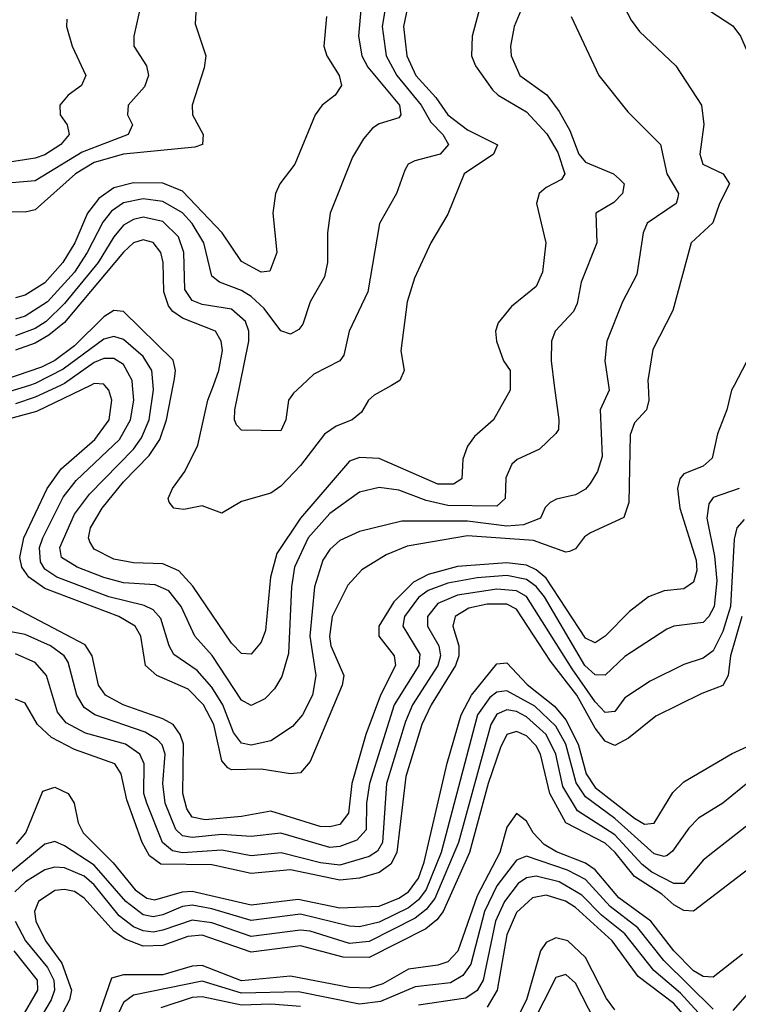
# Model space of a CAD drawing. Header units: inches. Extents: x 501365 to 657855, y 482276 to 547543.
# Tile 627 of 656: x 606219 to 607681, y 518741 to 520744. Entities that reach past the tile are written whole.
import ezdxf

# ---------------------------------------------------------------- set-up
doc = ezdxf.new("R2010")
doc.units = ezdxf.units.IN
doc.header["$MEASUREMENT"] = 0
doc.layers.add('A6501', color=7, linetype='Continuous')
doc.layers.add('A6502', color=7, linetype='Continuous')

msp = doc.modelspace()

# ---------------------------------------------------------------- linework, layer by layer
at = {"layer": 'A6501', "color": 5}
for points, elevation in [([(606362.8, 520000), (606253, 519947), (606150, 519919.2)], 2980), ([(606238.4, 520000), (606190, 519984.9)], 2940), ([(607672.5, 520000), (607667.2, 519990), (607657.6, 519950), (607638.7, 519901.3), (607628.3, 519851.7), (607610, 519835.4), (607570, 519819.7), (607562.2, 519810), (607557.6, 519790), (607562, 519750), (607595.6, 519644.4), (607596.9, 519623.1), (607590, 519599.6), (607570, 519586.3), (607530, 519582.1), (607498.6, 519570), (607459.7, 519540.3), (607410, 519489.9), (607390, 519476), (607370, 519485.5), (607290, 519608), (607270, 519624.8), (607250, 519634.3), (607210, 519638.9), (607110, 519631.4), (607050, 519615.4), (607020.2, 519599.8), (606980, 519559.9), (606949.5, 519510), (606949.5, 519490), (606980.7, 519450), (606983.2, 519430), (606953.1, 519370), (606922.9, 519290), (606894.8, 519190), (606888.1, 519130), (606870, 519106.7), (606850, 519101.7), (606830, 519102.9), (606730, 519134.1), (606670, 519122.9), (606596.4, 519116.4), (606570, 519121.8), (606558.7, 519138.7), (606550.4, 519170), (606552, 519270), (606545.5, 519290), (606530.8, 519310), (606510, 519321.9), (606429.4, 519350), (606393.6, 519370), (606379.3, 519390), (606366, 519450), (606352.2, 519472.2), (606194.7, 519554.7)], 3020), ([(606301.7, 520000), (606250, 519975.7), (606210, 519962.5)], 2960), ([(607497.5, 520000), (607499.1, 519970), (607494.6, 519950), (607470, 519923.9), (607460.8, 519899.2), (607458.5, 519761.5), (607448.5, 519731.5), (607380.2, 519699.8), (607368.4, 519691.6), (607350, 519667.2), (607337.9, 519662.1), (607330, 519660.6), (607264.5, 519684.5), (607130, 519694.2), (607007, 519673), (606964.8, 519655.2), (606915, 519625), (606886.6, 519593.4), (606854.8, 519530), (606849, 519489), (606852, 519470), (606878.3, 519410), (606874.9, 519390), (606810, 519234.6), (606790, 519212), (606770, 519209.7), (606710, 519219), (606650, 519218), (606642.3, 519222.3), (606630, 519236.5), (606613.6, 519310), (606592.9, 519350), (606561.7, 519381.7), (606498, 519410), (606475, 519430), (606465.1, 519490), (606453.9, 519510), (606420.4, 519530), (606270, 519586.8), (606237, 519610), (606223.1, 519630), (606219, 519650), (606226.9, 519690), (606274.4, 519790), (606303.4, 519830), (606371.5, 519890), (606400.6, 519930), (606405.9, 519970), (606400.3, 519990), (606392, 520000)], 2980), ([(607417, 520000), (607418.4, 519990), (607400.1, 519950), (607404.4, 519855.6), (607394.9, 519825.1), (607379.4, 519800.6), (607370, 519788.5), (607350, 519777.3), (607311.4, 519768.6), (607298.6, 519761.4), (607288.3, 519751.7), (607278.3, 519730), (607243.7, 519716.3), (607210, 519713.6), (607130, 519723.7), (606996.4, 519723.6), (606910, 519702.5), (606870, 519684.3), (606850, 519666.3), (606835.5, 519644.5), (606818.7, 519590), (606809.2, 519490), (606821.4, 519410), (606814.3, 519370), (606794.1, 519330), (606774, 519306), (606730, 519276.9), (606690, 519268.3), (606670, 519272.2), (606653.7, 519293.7), (606632, 519350), (606610, 519386.1), (606580, 519420), (606532.2, 519452.2), (606522.6, 519470), (606505.8, 519525.8), (606490, 519543.5), (606472.2, 519552.2), (606399.9, 519570), (606294.1, 519610), (606270, 519625.9), (606261.2, 519641.2), (606259.3, 519670), (606265.5, 519690), (606307.2, 519772.8), (606333.8, 519806.2), (606421.9, 519890), (606444.2, 519930), (606451.3, 519970), (606448.5, 520000)], 2960), ([(607306.7, 520000), (607316, 519930), (607315.2, 519910), (607310, 519902), (607276.9, 519870), (607230.9, 519849.1), (607220.6, 519839.4), (607208.2, 519811.8), (607206.7, 519770), (607190, 519754.1), (607090, 519755.5), (607045.9, 519765.9), (606990, 519786.7), (606950, 519792.3), (606910, 519782.4), (606850, 519739.1), (606806, 519690), (606778.1, 519630), (606771.8, 519590), (606765.7, 519454.3), (606752.4, 519407.6), (606737.3, 519382.7), (606717.7, 519362.3), (606690, 519348.6), (606670, 519359.5), (606610.7, 519450.7), (606575.4, 519490), (606547.4, 519550), (606522.3, 519582.3), (606494.1, 519594.1), (606430, 519598.6), (606390, 519608.9), (606335.8, 519630), (606303.8, 519650), (606300.2, 519670), (606330, 519737.7), (606361, 519779), (606450, 519870.3), (606466.6, 519893.4), (606481.9, 519930), (606491, 519991), (606490.2, 520000)], 2940), ([(607217.2, 520000), (607217.2, 519990), (607183.3, 519930), (607144.1, 519895.9), (607130, 519876.5), (607120.3, 519850), (607118.3, 519810), (607101.3, 519798.7), (607070, 519798.9), (606950, 519850.9), (606910, 519853.4), (606890, 519845.5), (606790.3, 519730), (606742.2, 519657.8), (606729.2, 519610), (606718.7, 519501.3), (606710, 519477.7), (606690, 519453.3), (606670, 519454.3), (606650, 519475.3), (606571.3, 519591.3), (606542.6, 519622.6), (606510, 519637.2), (606450, 519639), (606410, 519646.5), (606370, 519666.8), (606361.4, 519681.5), (606358.8, 519690), (606362.9, 519710), (606386.7, 519750), (606430, 519803.5), (606482.5, 519857.5), (606503.8, 519890), (606517.7, 519930), (606531, 520000)], 2920), ([(606975.1, 520000), (606940.1, 519979.9), (606928.7, 519970), (606914.2, 519945.8), (606895, 519930), (606863, 519917), (606839, 519901), (606790, 519836.8), (606750, 519795.1), (606730, 519780.5), (606670, 519763.9), (606630, 519739.8), (606590, 519754.6), (606552.8, 519747.2), (606532.7, 519750), (606522.7, 519762.7), (606520.8, 519770), (606529.9, 519790), (606555, 519825), (606581.5, 519878.5), (606601.9, 519970), (606613, 520000)], 2880), ([(606793, 520000), (606776, 519984), (606765.5, 519970), (606760.6, 519930), (606750, 519907.7), (606670, 519908.9), (606660, 519920), (606655.7, 519930), (606656.6, 519950), (606666.8, 520000)], 2860), ([(607682.7, 519790), (607630, 519771.6), (607621.2, 519758.8), (607617.4, 519730), (607632.8, 519652.8), (607637.3, 519602.7), (607632.1, 519550), (607621.2, 519530), (607610, 519517.9), (607550, 519510.3), (607535.8, 519504.2), (607450, 519448.7), (607410, 519410.3), (607390, 519411.4), (607368.7, 519430), (607286.6, 519570), (607270, 519590.9), (607250, 519605.2), (607210, 519613), (607150, 519608.3), (607090, 519597.9), (607050, 519582.9), (607030, 519568.7), (607002.1, 519530), (606998.4, 519510), (607033, 519453), (607030.7, 519430), (606980.6, 519350), (606930.9, 519190), (606924.7, 519150), (606923.8, 519096.2), (606905, 519075), (606870, 519061.9), (606850, 519059.7), (606750, 519089.3), (606690, 519082.6), (606630, 519086.6), (606570, 519080), (606550, 519083.4), (606536.6, 519096.6), (606514.8, 519150), (606510, 519190), (606514.9, 519250), (606508.5, 519268.5), (606498.9, 519278.9), (606474.2, 519294.2), (606371.5, 519330), (606350, 519344.5), (606334.7, 519370), (606317, 519437), (606308.9, 519450), (606281.4, 519470), (606230, 519493.3), (606190, 519500.8)], 3040), ([(607693.1, 519726.9), (607678.4, 519710), (607673, 519687), (607665.1, 519550), (607650, 519499.5), (607630, 519460.3), (607610, 519445.2), (607570, 519432.3), (607501.6, 519398.4), (607450, 519364.1), (607430, 519336.3), (607410, 519334.8), (607390, 519355.9), (607343.3, 519423.3), (607250, 519570.3), (607230, 519582.1), (607190, 519585.1), (607110, 519573), (607070, 519556.4), (607048.4, 519530), (607048.8, 519510), (607071.7, 519470), (607075.1, 519450), (607069.9, 519430), (607018.1, 519350), (607003.8, 519316.2), (606965, 519190), (606957.2, 519070), (606947.2, 519052.8), (606930, 519041.5), (606870, 519024.3), (606831, 519029), (606750.8, 519049.2), (606690, 519043), (606630, 519054.4), (606550, 519049.4), (606530, 519053.3), (606509.5, 519070), (606477.1, 519150), (606471.1, 519170), (606471.9, 519230), (606462.9, 519250), (606433.7, 519270), (606352.8, 519292.8), (606313.5, 519313.5), (606295.5, 519335.5), (606273.5, 519410), (606250, 519436.4), (606210, 519453.8)], 3060), ([(607688.7, 519530), (607665.5, 519450), (607660.5, 519410), (607650, 519389.2), (607606.8, 519373.2), (607513.2, 519326.8), (607458, 519282), (607430, 519267.2), (607410, 519276.5), (607390, 519302.8), (607352.7, 519370), (607299, 519439), (607230, 519545), (607210, 519554.8), (607170, 519554.9), (607132.9, 519547), (607104.7, 519530), (607099.9, 519510), (607112.1, 519470), (607112.3, 519450), (607105.9, 519430), (607056.3, 519350), (607037.2, 519310), (607004.4, 519204.4), (606986.1, 519050), (606973.9, 519026.1), (606950, 519009), (606910, 518997.3), (606870, 518993.7), (606770, 519014.2), (606690, 519007.2), (606610, 519024.5), (606505.9, 519025.9), (606482.9, 519043), (606467.8, 519070), (606436.8, 519156.8), (606425.3, 519210), (606412.5, 519230), (606330, 519259.4), (606283.4, 519283.4), (606255.2, 519310), (606230, 519353.6), (606210, 519361.9)], 3080), ([(606212.5, 519067.5), (606231.2, 519090), (606265.7, 519174.3), (606290, 519182.9), (606317.4, 519170), (606329.5, 519150), (606337.6, 519110), (606348.1, 519090), (606408.9, 519028.9), (606454, 518974), (606477.1, 518957.2), (606493.4, 518953.4), (606550, 518969.5), (606570, 518971.1), (606690, 518943.5), (606785.2, 518954.8), (606870, 518937.5), (606950, 518940.8), (606990, 518956.6), (607010, 518970), (607030, 518997.4), (607042.1, 519030), (607088.8, 519231.3), (607117.1, 519330), (607138.3, 519370), (607190, 519433.3), (607210, 519435.4), (607251.3, 519391.3), (607307.4, 519347.4), (607330, 519319.9), (607355.1, 519270), (607371.6, 519210), (607390, 519182.2), (607470, 519119.4), (607490, 519107.7), (607510, 519109.5), (607548.2, 519171.8), (607570, 519193.5), (607668.8, 519251.2), (607730, 519278.8)], 3120), ([(607705, 519195), (607650, 519149.9), (607600.5, 519119.5), (607580.7, 519099.3), (607547.6, 519052.4), (607536.1, 519043.9), (607530, 519041.5), (607510, 519047.3), (607430, 519118.8), (607370, 519163.1), (607351.2, 519191.2), (607330.4, 519270), (607310, 519306.6), (607267.1, 519347.1), (607210, 519378.5), (607190, 519376.2), (607175.2, 519364.8), (607150.2, 519330), (607076.7, 519050), (607045.7, 518974.3), (607030, 518953.3), (607010, 518937.4), (606950, 518907.9), (606910, 518898.8), (606890, 518900.2), (606790, 518924.6), (606690, 518911.1), (606610, 518935.5), (606570, 518942.7), (606550, 518939.8), (606510, 518923.1), (606490, 518919.2), (606470, 518923), (606434.5, 518950), (606370, 519024.2), (606310, 519063.5), (606290, 519071.9), (606270, 519066.9), (606176.1, 518990)], 3140), ([(607742, 519138), (607629.6, 519050), (607610, 519034), (607570, 518986.9), (607550, 518987), (607505.3, 519010), (607485.2, 519025.2), (607430, 519085.8), (607354.2, 519134.2), (607324, 519184), (607309.5, 519250), (607290.3, 519290), (607250, 519326), (607230, 519336.7), (607210, 519340.2), (607190, 519331.2), (607177.4, 519310), (607111.9, 519070), (607063.8, 518956.2), (607046.1, 518933.9), (607023.7, 518916.3), (606930, 518868.7), (606890, 518864.7), (606810, 518889.8), (606790, 518892.1), (606690, 518878.8), (606610, 518906.8), (606570, 518912.3), (606510, 518891.7), (606490, 518887.8), (606470, 518890.1), (606450, 518898.8), (606421.2, 518921.2), (606370, 518983.7), (606350, 519001.5), (606310, 519018.9), (606290, 519019.8), (606270, 519014.2), (606230.4, 518990), (606208.5, 518970)], 3160), ([(607726, 519034), (607590, 518930.6), (607570, 518931.8), (607550, 518943.4), (607525.3, 518965.3), (607470, 519000.8), (607430.8, 519050), (607410, 519068.6), (607330.1, 519110.1), (607297.9, 519170), (607278.8, 519250), (607270, 519267), (607250, 519287.1), (607230, 519296.1), (607210, 519289.5), (607196.9, 519263.1), (607172.2, 519190), (607134.2, 519050), (607080.2, 518930), (607067.4, 518912.6), (607045.3, 518894.7), (606930, 518836), (606876.9, 518836.9), (606790, 518859.8), (606690, 518846.8), (606590, 518881.5), (606561.2, 518878.9), (606510, 518860.7), (606470, 518859.1), (606433.3, 518873.3), (606410, 518890), (606350, 518956.7), (606330, 518970.6), (606310, 518974.7), (606290, 518972.2), (606256.7, 518950), (606249, 518930), (606251.3, 518910), (606271.4, 518870), (606304.7, 518824.7), (606324.1, 518770), (606319.9, 518750), (606299.3, 518710)], 3180), ([(607690, 518843.2), (607630, 518796.4), (607610, 518797.4), (607590, 518808.9), (607550, 518850), (607503, 518910), (607437.8, 518957.8), (607390, 519014.6), (607370, 519028), (607311, 519051), (607286.3, 519066.3), (607264, 519090), (607250, 519113.6), (607230, 519128.8), (607210, 519101), (607195.7, 519050), (607150, 518961.3), (607110.7, 518849.3), (607090, 518827.5), (607070, 518820.5), (607010, 518812.4), (606957.4, 518782.6), (606930, 518773.7), (606890, 518775.4), (606770, 518798.1), (606670, 518788.9), (606590, 518819.6), (606570, 518818.5), (606510, 518800.6), (606430, 518800.6), (606405.7, 518794.3), (606376.6, 518710)], 3220), ([(607630, 518730.8), (607529.8, 518829.8), (607476.5, 518896.5), (607420.1, 518940.1), (607370, 518994.6), (607333.6, 519013.6), (607250, 519042.6), (607230, 519034.2), (607190, 518982), (607164.4, 518930), (607137.1, 518822.9), (607120.7, 518799.3), (607095.6, 518784.4), (607023.3, 518776.7), (606953.2, 518746.8), (606910, 518741.4), (606786.3, 518766.3), (606670, 518763.3), (606590, 518788.2), (606450, 518759.6), (606430, 518744.3), (606413.8, 518710)], 3240), ([(607650, 518669.7), (607563.3, 518763.3), (607509.1, 518810), (607450, 518884), (607402.6, 518922.6), (607363, 518963), (607316.6, 518990), (607270, 519001.7), (607250, 518998), (607233.5, 518986.5), (607205.6, 518950), (607186.8, 518910), (607161.6, 518790), (607150, 518768.8), (607126.7, 518753.3), (607030, 518739.4)], 3260), ([(607648.9, 518628.9), (607550, 518742.6), (607477.7, 518797.7), (607424.5, 518870), (607350, 518937.9), (607329.2, 518950.8), (607290, 518963.1), (607262.3, 518957.7), (607230, 518927.9), (607210, 518882.4), (607190.5, 518769.5), (607170, 518735.1)], 3280), ([(606209.5, 518910), (606230.4, 518870), (606275.5, 518815.5), (606287.9, 518790), (606289.7, 518770), (606283, 518750), (606258.7, 518710)], 3160), ([(607430, 518729.9), (607413, 518753), (607370, 518836), (607334.2, 518870), (607310, 518876.2), (607290, 518866.8), (607278.6, 518850), (607250.4, 518750), (607230, 518710)], 3320), ([(606206.8, 518850), (606254.4, 518790), (606255.2, 518770), (606220.6, 518710), (606217.4, 518690), (606223.8, 518670), (606258, 518630), (606261.6, 518610), (606262.2, 518510), (606241.9, 518458.1), (606238.3, 518430), (606263.6, 518290), (606280.1, 518240.1), (606322.2, 518170), (606330.6, 518110), (606337.5, 518090), (606385.5, 518030), (606361.8, 517990), (606356.6, 517970), (606361.9, 517910), (606350, 517888.7), (606310, 517907.1), (606253.4, 517953.4), (606202.8, 517982.8)], 3140), ([(607773.8, 518846.2), (607670, 518728.4)], 3240), ([(607390, 518705.8), (607350, 518783.9), (607330, 518801.5), (607310, 518795.2), (607260.9, 518699.1)], 3340), ([(606790, 518736.4), (606730, 518741), (606670, 518739), (606590, 518756.4), (606570, 518754.6), (606506, 518734)], 3260)]:
    msp.add_lwpolyline(points, dxfattribs=dict(at, elevation=elevation))
at = {"layer": 'A6502', "color": 5}
for points, elevation in [([(607024.8, 520850), (606999.7, 520730), (607006.9, 520670), (607025, 520630), (607065.7, 520585.7), (607090.1, 520550), (607130, 520520), (607190.8, 520489.2), (607183.3, 520470), (607123.4, 520430), (607090, 520348.5), (607055.6, 520290), (607021.9, 520218.1), (607007.3, 520170), (606994.6, 520070), (607001, 520030), (606992.6, 520010), (606975.1, 520000)], 2880), ([(607401.4, 520861.4), (607463, 520743), (607480.1, 520720.1), (607553.8, 520650), (607606.6, 520570), (607610.9, 520530.9), (607603.1, 520470), (607609.3, 520450), (607650.1, 520430), (607663.6, 520410), (607642.7, 520370), (607629.1, 520330.9), (607585.6, 520290), (607547.8, 520152.2), (607507, 520073), (607497, 520010), (607497.5, 520000)], 2980), ([(606973.6, 520830), (606956.4, 520730), (606964.3, 520670), (606985.9, 520630), (607035.6, 520570), (607055.5, 520535.5), (607079.6, 520510), (607091.2, 520490), (607074.5, 520470), (607023, 520457), (607009.4, 520450), (607002.2, 520437.8), (606985.4, 520390), (606951, 520329), (606927.4, 520190), (606889.1, 520110), (606878.4, 520061.6), (606870.4, 520049.6), (606817.1, 520022.9), (606793, 520000)], 2860), ([(607255.8, 520804.2), (607225.2, 520730), (607217.9, 520690), (607219, 520670), (607236.6, 520630), (607291.3, 520591.3), (607316.8, 520556.8), (607338.5, 520518.5), (607356.6, 520470), (607370, 520453.8), (607427.2, 520430), (607439.6, 520419.7), (607448.8, 520410), (607445.6, 520390), (607427.8, 520372.2), (607391.4, 520350), (607393.2, 520290), (607361.2, 520210), (607353.3, 520166.7), (607345.9, 520150), (607308.3, 520110), (607300.7, 520090), (607300.1, 520050), (607306.7, 520000)], 2940), ([(606468.7, 520790), (606450.8, 520710), (606450.8, 520690), (606476.9, 520650), (606481, 520630), (606472.7, 520607.3), (606439.2, 520570), (606438.1, 520550), (606448.1, 520530), (606439.3, 520510), (606345.5, 520474.5), (606250, 520416), (606170, 520409.1)], 2760), ([(606915.7, 520795.7), (606907.9, 520710), (606915.1, 520670), (606927.5, 520647.5), (606991.9, 520570), (606994.2, 520550), (606990, 520544.4), (606950, 520531.9), (606936.9, 520523.1), (606918.3, 520501.7), (606896.1, 520463.9), (606850.6, 520350), (606844.9, 520310), (606845.1, 520250), (606839.2, 520220.8), (606810, 520169.8), (606795.2, 520124.8), (606786.5, 520113.5), (606770, 520104), (606750, 520110.9), (606716, 520156), (606690, 520180.5), (606670, 520193), (606625.2, 520210), (606610, 520222), (606593.1, 520290), (606570, 520329), (606550, 520350.9), (606510, 520374.1), (606470, 520379.2), (606430, 520371), (606405.7, 520354.3), (606388, 520332), (606356.3, 520270), (606329.9, 520230), (606275.3, 520170), (606230, 520141), (606210, 520134.9)], 2840), ([(607590, 520783.4), (607670, 520731.4), (607685.9, 520710), (607711.9, 520650), (607718.1, 520590), (607730, 520556.3), (607750, 520534.8), (607790, 520515.2), (607801.6, 520501.6), (607863.1, 520370), (607850, 520353.9), (607803.6, 520336.4), (607782.4, 520310), (607776.4, 520250), (607755.7, 520210), (607730.6, 520110), (607672.5, 520000)], 3020), ([(606577.8, 520770), (606575.5, 520735.5), (606597.2, 520670), (606593.9, 520646.1), (606569.5, 520570), (606570.7, 520550), (606592.3, 520510), (606590.8, 520490), (606575.2, 520484.8), (606430, 520470.3), (606370, 520453.3), (606332.1, 520430), (606250, 520357.1), (606230, 520352.6), (606170, 520353.5)], 2780), ([(607154.2, 520765.7), (607139.8, 520710), (607138.2, 520670), (607146.1, 520650), (607181.2, 520601.2), (607192.4, 520590), (607250, 520556.1), (607291.4, 520511.4), (607313.9, 520473.9), (607328.1, 520430), (607321.5, 520418.5), (607290, 520402.6), (607276, 520390), (607270.8, 520370), (607289.6, 520290), (607282.8, 520230), (607270, 520201.4), (607219.9, 520160.1), (607192.6, 520127.4), (607187.2, 520110), (607189.1, 520090), (607203.6, 520050), (607216.9, 520030), (607217.2, 520000)], 2920), ([(606314.9, 520745.1), (606314.1, 520730), (606325.4, 520690), (606353.2, 520630), (606344.3, 520610), (606317.3, 520590), (606300.1, 520570), (606300.8, 520550), (606315.1, 520530), (606319.1, 520510), (606302.2, 520490), (606270, 520468.7), (606250, 520462), (606050, 520430.7)], 2740), ([(606842.8, 520750), (606837.4, 520690), (606843.8, 520670), (606869.2, 520630), (606873.3, 520610), (606860.5, 520590), (606834.5, 520570), (606820.1, 520550), (606778.6, 520450), (606748.2, 520410), (606739.2, 520390), (606733.9, 520350), (606742.1, 520270), (606727.7, 520232.3), (606710, 520230.5), (606670, 520252), (606630.6, 520310), (606550, 520395.3), (606510, 520411.2), (606450, 520412.2), (606410, 520402.1), (606379.6, 520380.4), (606357, 520350), (606330.6, 520290), (606306.7, 520250), (606270, 520208.8), (606230, 520183.4), (606210, 520177.8)], 2820), ([(607340.8, 520750), (607397.6, 520630), (607456.4, 520556.4), (607522.9, 520490), (607535.4, 520430), (607559.3, 520390), (607558, 520382), (607554.8, 520370), (607495.7, 520330), (607487.4, 520310), (607474.7, 520225.3), (607445.6, 520170), (607413.9, 520090), (607409.6, 520050), (607417, 520000)], 2960), ([(606666.8, 520000), (606685.2, 520090), (606684.8, 520110), (606677.9, 520130), (606650, 520155), (606590, 520164.8), (606570, 520172.5), (606555, 520195), (606552.9, 520270), (606541.8, 520301.8), (606510, 520333.2), (606470, 520341.8), (606450, 520337.6), (606430, 520326.1), (606410, 520302.2), (606378.2, 520250), (606310, 520166.4), (606272.4, 520130), (606250, 520115.7), (606210, 520100.9)], 2860), ([(606613, 520000), (606624.2, 520030), (606631.1, 520071.1), (606629, 520090), (606617, 520110), (606550, 520136.4), (606530.2, 520150), (606521.7, 520161.7), (606511.8, 520190), (606511, 520250), (606506.1, 520270), (606490.6, 520290.6), (606470, 520296.3), (606450, 520290.2), (606430, 520271.1), (606310, 520128.1), (606278.1, 520101.9), (606250, 520085.8), (606210, 520071.4)], 2880), ([(606531, 520000), (606533.6, 520013.6), (606535.5, 520030), (606531, 520051), (606430, 520149.9), (606410, 520152.4), (606390, 520139.2), (606330, 520080.6), (606290, 520050.6), (606263.2, 520036.8), (606190, 520011.9), (606101, 520000)], 2920), ([(606490.2, 520000), (606487.8, 520030), (606470, 520058.9), (606430, 520093.1), (606410, 520099.6), (606390, 520094.1), (606307.4, 520032.6), (606250, 520003.6), (606238.4, 520000)], 2940), ([(606448.5, 520000), (606447.6, 520010), (606430, 520042.4), (606410, 520054.9), (606390, 520054.7), (606370, 520046.6), (606310, 520003.9), (606301.7, 520000)], 2960), ([(606392, 520000), (606390, 520002.4), (606370, 520003.5), (606362.8, 520000)], 2980)]:
    msp.add_lwpolyline(points, dxfattribs=dict(at, elevation=elevation))

doc.saveas('drawing.dxf')
